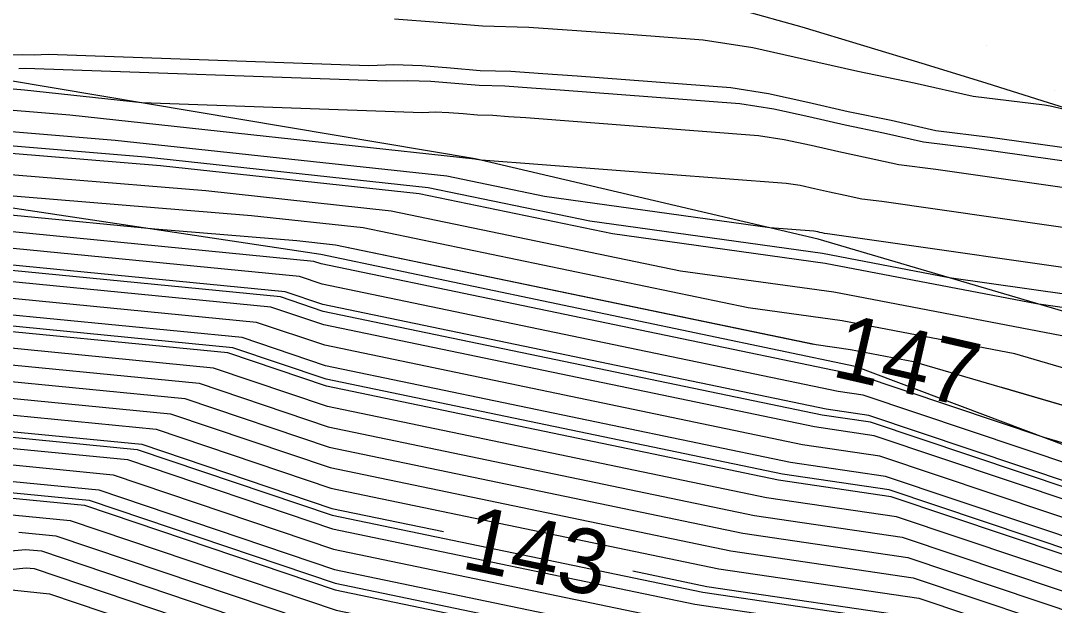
# Model space of a CAD drawing. Extents: x 2354170 to 2357230, y 866100 to 868290.
# Drawn here: x 2356119.68 to 2356151.75, y 866948.68 to 866966.81 of the extents above; entities that cross this region are included whole.
import ezdxf

# ---------------------------------------------------------------- set-up
doc = ezdxf.new("R2010")
doc.units = 0
for name, color, linetype in [('Default', 7, 'Continuous'), ('DTM Contours Major', 7, 'Continuous'), ('DTM Contours Minor', 7, 'Continuous'), ('DTM Contours Minor Text', 7, 'Continuous'), ('Exist DTM QL2 LIDAR Elevation Point', 7, 'Continuous'), ('Exist DTM Scan Elevation Point', 7, 'Continuous'), ('Exist Roads EOP', 7, 'Continuous'), ('PH Exist DTM Breakline', 7, 'Continuous')]:
    doc.layers.add(name, color=color, linetype=linetype)

msp = doc.modelspace()

# ---------------------------------------------------------------- linework, layer by layer
at = {"layer": 'Default'}
for points in [[(2356152.647, 866963.923), (2356151.621, 866964.159), (2356151.443, 866964.184), (2356149.228, 866964.455), (2356147.396, 866964.869), (2356145.649, 866965.23), (2356143.999, 866965.604), (2356142.399, 866965.96), (2356140.85, 866966.198), (2356138.547, 866966.374), (2356136.936, 866966.487), (2356135.443, 866966.595), (2356134.008, 866966.632), (2356132.634, 866966.751), (2356131.281, 866966.857)], [(2356152.278, 866962.829), (2356149.759, 866963.189), (2356148.076, 866963.395), (2356146.683, 866963.709), (2356145.356, 866963.983), (2356144.101, 866964.268), (2356142.885, 866964.538), (2356141.708, 866964.72), (2356136.948, 866965.083), (2356135.878, 866965.158), (2356134.886, 866965.23), (2356133.932, 866965.254), (2356133.019, 866965.334), (2356132.121, 866965.404), (2356131.261, 866965.435), (2356130.485, 866965.411), (2356120.534, 866965.76), (2356120.103, 866965.738), (2356119.741, 866965.745), (2356119.391, 866965.737)], [(2356152.935, 866961.499), (2356148.075, 866962.193), (2356146.923, 866962.334), (2356145.971, 866962.549), (2356145.062, 866962.737), (2356144.203, 866962.932), (2356143.371, 866963.117), (2356142.566, 866963.241), (2356135.349, 866963.792), (2356134.819, 866963.829), (2356134.328, 866963.865), (2356133.856, 866963.877), (2356133.405, 866963.916), (2356132.96, 866963.951), (2356132.534, 866963.967), (2356132.15, 866963.954), (2356123.434, 866964.26), (2356119.797, 866964.654), (2356118.975, 866964.722)], [(2356153.593, 866960.169), (2356146.391, 866961.197), (2356145.771, 866961.273), (2356145.258, 866961.389), (2356144.768, 866961.49), (2356144.306, 866961.595), (2356143.858, 866961.695), (2356143.424, 866961.762), (2356133.962, 866962.485), (2356133.824, 866962.504), (2356133.765, 866962.516), (2356121.205, 866963.875), (2356118.314, 866964.113)], [(2356154.25, 866958.839), (2356144.707, 866960.202), (2356144.618, 866960.213), (2356144.545, 866960.229), (2356144.475, 866960.244), (2356144.408, 866960.259), (2356144.344, 866960.273), (2356144.282, 866960.283), (2356142.924, 866960.387), (2356135.931, 866961.354), (2356132.901, 866961.983), (2356122.613, 866963.096), (2356117.654, 866963.505)], [(2356116.994, 866962.897), (2356124.021, 866962.317), (2356132.038, 866961.45), (2356138.038, 866960.204), (2356144.642, 866959.291), (2356151.191, 866958.04), (2356154.908, 866957.509)], [(2356116.333, 866962.289), (2356125.429, 866961.538), (2356131.174, 866960.916), (2356140.145, 866959.054), (2356144.902, 866958.396), (2356153.658, 866956.724)], [(2356215.964, 866933.119), (2356211.673, 866934.469), (2356208.239, 866935.533), (2356205.344, 866936.53), (2356185.752, 866942.626), (2356184.998, 866942.863), (2356184.463, 866943.044), (2356184.042, 866943.187), (2356181.419, 866943.974), (2356175.198, 866946.666), (2356172.676, 866947.628), (2356158.212, 866954.23), (2356150.519, 866956.478), (2356145.162, 866957.502), (2356142.251, 866957.904), (2356130.31, 866960.383), (2356126.837, 866960.759), (2356115.673, 866961.68), (2356115.379, 866961.693), (2356112.688, 866961.209), (2356106.569, 866960.234), (2356096.923, 866958.659), (2356096.278, 866958.506)], [(2356198.658, 866937.025), (2356189.49, 866939.877), (2356184.383, 866942.086), (2356183.847, 866942.32), (2356175.396, 866945.979), (2356169.681, 866948.157), (2356160.194, 866952.488), (2356147.381, 866956.233), (2356145.422, 866956.607), (2356144.358, 866956.754), (2356129.446, 866959.85), (2356128.245, 866959.98), (2356123.84, 866960.343), (2356115.746, 866961.133), (2356115.335, 866961.096), (2356106.738, 866959.726), (2356102.82, 866959.086)], [(2356145.415, 866955.859), (2356129.003, 866959.27), (2356128.78, 866959.345), (2356115.95, 866960.598), (2356115.056, 866960.516), (2356106.908, 866959.218), (2356098.222, 866957.799), (2356096.273, 866957.336), (2356088.406, 866954.425), (2356086.022, 866953.313), (2356076.661, 866949.949), (2356069.783, 866946.683), (2356065.737, 866945.109), (2356064.317, 866944.388), (2356063.267, 866943.782), (2356055.456, 866938.426), (2356052.129, 866936.638), (2356052.125, 866936.636), (2356052.113, 866936.629), (2356049.482, 866935.08), (2356048.871, 866934.656), (2356043.378, 866930.761), (2356030.311, 866920.852)], [(2356163.94, 866949.117), (2356163.918, 866949.131), (2356145.818, 866955.196), (2356145.044, 866955.31), (2356129.03, 866958.638), (2356128.335, 866958.873), (2356116.155, 866960.062), (2356114.776, 866959.936), (2356107.078, 866958.71), (2356098.871, 866957.369), (2356096.27, 866956.75), (2356088.61, 866953.917), (2356085.674, 866952.547), (2356076.852, 866949.377), (2356070.37, 866946.299), (2356066.557, 866944.815), (2356064.55, 866943.797), (2356063.067, 866942.94), (2356055.733, 866937.912), (2356052.603, 866936.229), (2356050.124, 866934.77), (2356048.925, 866933.938), (2356043.702, 866930.234), (2356031.275, 866920.811)], [(2356163.601, 866948.583), (2356163.341, 866948.754), (2356145.99, 866954.567), (2356144.674, 866954.761), (2356129.057, 866958.007), (2356127.89, 866958.4), (2356116.359, 866959.526), (2356114.496, 866959.356), (2356107.248, 866958.201), (2356099.52, 866956.939), (2356096.267, 866956.165), (2356088.815, 866953.408), (2356085.326, 866951.782), (2356077.044, 866948.805), (2356070.957, 866945.915), (2356067.627, 866944.619)], [(2356163.261, 866948.049), (2356162.764, 866948.376), (2356146.163, 866953.938), (2356144.303, 866954.212), (2356129.085, 866957.375), (2356127.445, 866957.928), (2356116.563, 866958.99), (2356114.216, 866958.777), (2356107.418, 866957.693), (2356100.169, 866956.51), (2356096.264, 866955.58), (2356089.019, 866952.9), (2356084.979, 866951.016), (2356077.235, 866948.233), (2356071.544, 866945.531), (2356068.197, 866944.228), (2356065.016, 866942.614), (2356062.665, 866941.256), (2356056.287, 866936.883), (2356053.564, 866935.419), (2356051.408, 866934.15), (2356049.034, 866932.502), (2356044.349, 866929.18), (2356033.204, 866920.728)], [(2356162.922, 866947.515), (2356162.187, 866947.998), (2356146.335, 866953.309), (2356143.932, 866953.663), (2356129.112, 866956.743), (2356126.999, 866957.455), (2356116.767, 866958.454)], [(2356162.582, 866946.981), (2356161.61, 866947.62), (2356146.508, 866952.68), (2356143.562, 866953.114), (2356129.14, 866956.111), (2356126.554, 866956.983), (2356116.971, 866957.919)], [(2356162.243, 866946.447), (2356161.032, 866947.242), (2356146.681, 866952.051), (2356143.191, 866952.565), (2356129.167, 866955.479), (2356126.109, 866956.511), (2356117.175, 866957.383), (2356113.376, 866957.037), (2356107.927, 866956.169), (2356102.117, 866955.22), (2356096.256, 866953.825), (2356089.632, 866951.375), (2356083.936, 866948.718), (2356077.809, 866946.516), (2356073.306, 866944.378), (2356070.658, 866943.347), (2356066.705, 866941.343)], [(2356161.904, 866945.913), (2356160.455, 866946.865), (2356146.853, 866951.422), (2356142.821, 866952.016), (2356129.195, 866954.848), (2356125.664, 866956.038), (2356117.379, 866956.847)], [(2356117.584, 866956.311), (2356125.219, 866955.566), (2356129.222, 866954.216), (2356142.45, 866951.467), (2356147.026, 866950.793), (2356159.878, 866946.487), (2356161.564, 866945.379), (2356169.302, 866942.791), (2356177.175, 866939.789), (2356182.35, 866937.549), (2356189.932, 866934.235), (2356207.688, 866926.556), (2356213.075, 866924.225), (2356220.643, 866920.967)], [(2356085.459, 866947.617), (2356090.246, 866949.849), (2356096.248, 866952.07), (2356104.065, 866953.93), (2356108.436, 866954.644), (2356112.536, 866955.297), (2356117.788, 866955.775), (2356124.774, 866955.093), (2356129.249, 866953.584), (2356142.079, 866950.917), (2356147.198, 866950.164), (2356159.301, 866946.109), (2356161.225, 866944.845), (2356170.053, 866941.892), (2356177.372, 866939.101), (2356181.227, 866937.433)], [(2356219.262, 866928.911), (2356213.061, 866930.911), (2356211.135, 866931.516), (2356209.595, 866931.994), (2356208.296, 866932.441), (2356197.562, 866935.781), (2356185, 866941.213), (2356183.681, 866941.79), (2356175.594, 866945.291), (2356166.686, 866948.687), (2356162.176, 866950.745), (2356151.434, 866953.885), (2356145.645, 866955.825), (2356145.415, 866955.859)], [(2356117.992, 866955.239), (2356124.329, 866954.621), (2356129.277, 866952.952), (2356141.709, 866950.368), (2356147.371, 866949.536), (2356158.724, 866945.731), (2356160.885, 866944.311), (2356170.804, 866940.993), (2356177.57, 866938.413), (2356182.017, 866936.488), (2356191.165, 866932.49), (2356206.743, 866925.753), (2356213.821, 866922.69)], [(2356118.196, 866954.704), (2356123.884, 866954.148), (2356129.304, 866952.32), (2356141.338, 866949.819), (2356147.544, 866948.907), (2356158.147, 866945.354), (2356160.546, 866943.777), (2356171.556, 866940.094), (2356177.768, 866937.726), (2356181.851, 866935.958), (2356191.781, 866931.618), (2356206.271, 866925.351), (2356214.194, 866921.923)], [(2356041.651, 866920.194), (2356041.882, 866920.356), (2356047.263, 866924.437), (2356049.525, 866926.041), (2356057.187, 866931.36), (2356057.89, 866931.774), (2356058.778, 866932.252), (2356060.858, 866933.678), (2356067.113, 866937.293), (2356075.579, 866941.586), (2356076.83, 866942.073), (2356078.957, 866943.083), (2356081.851, 866944.123), (2356090.859, 866948.324), (2356096.239, 866950.315), (2356106.012, 866952.64), (2356108.946, 866953.119), (2356111.697, 866953.558), (2356118.4, 866954.168), (2356123.439, 866953.676), (2356129.332, 866951.689), (2356132.794, 866950.969)], [(2356118.604, 866953.632), (2356122.993, 866953.204), (2356129.359, 866951.057), (2356140.597, 866948.721), (2356147.889, 866947.649), (2356156.993, 866944.598), (2356159.867, 866942.709), (2356173.058, 866938.296), (2356178.163, 866936.35), (2356181.518, 866934.898), (2356193.015, 866929.873), (2356205.326, 866924.549), (2356214.94, 866920.389)], [(2356118.809, 866953.096), (2356122.548, 866952.731), (2356129.386, 866950.425), (2356140.226, 866948.172), (2356148.061, 866947.02), (2356156.416, 866944.22), (2356159.528, 866942.175), (2356173.81, 866937.397), (2356178.361, 866935.662), (2356181.352, 866934.367), (2356193.631, 866929.001), (2356204.854, 866924.147), (2356215.313, 866919.621)], [(2356119.013, 866952.56), (2356122.103, 866952.259), (2356129.414, 866949.793), (2356139.856, 866947.623), (2356148.234, 866946.391), (2356155.839, 866943.842), (2356159.188, 866941.641), (2356174.561, 866936.499), (2356178.558, 866934.975), (2356181.186, 866933.837), (2356194.248, 866928.128), (2356204.381, 866923.746), (2356215.686, 866918.854)], [(2356060.942, 866930.822), (2356068.045, 866934.928), (2356078.859, 866940.412), (2356079.179, 866940.537), (2356079.722, 866940.795), (2356080.461, 866941.06), (2356091.677, 866946.291), (2356096.228, 866947.974), (2356108.609, 866950.921), (2356109.625, 866951.086), (2356110.577, 866951.238), (2356119.217, 866952.025), (2356121.658, 866951.786), (2356129.441, 866949.162), (2356139.485, 866947.074), (2356148.406, 866945.762), (2356155.262, 866943.465), (2356155.383, 866943.385)], [(2356119.421, 866951.489), (2356121.213, 866951.314), (2356129.469, 866948.53), (2356139.114, 866946.525), (2356148.579, 866945.133), (2356154.685, 866943.087), (2356158.51, 866940.573), (2356176.064, 866934.701), (2356178.954, 866933.599), (2356180.853, 866932.777), (2356195.481, 866926.384), (2356203.437, 866922.943), (2356216.432, 866917.32)], [(2356119.625, 866950.953), (2356120.768, 866950.841), (2356129.496, 866947.898), (2356138.744, 866945.976), (2356148.752, 866944.504), (2356154.108, 866942.709), (2356158.17, 866940.039), (2356176.815, 866933.802), (2356179.151, 866932.911), (2356180.687, 866932.247), (2356196.097, 866925.511), (2356202.964, 866922.541), (2356216.805, 866916.552)], [(2356052.168, 866922.585), (2356053.448, 866923.474), (2356059.984, 866927.931), (2356063.304, 866930.01), (2356068.745, 866933.154), (2356077.639, 866937.665), (2356080.283, 866939.181), (2356081.264, 866939.624), (2356092.29, 866944.765), (2356096.219, 866946.219), (2356109.37, 866949.349), (2356109.956, 866949.459), (2356115.356, 866950.01), (2356119.829, 866950.417), (2356120.323, 866950.369), (2356129.523, 866947.266), (2356138.373, 866945.427), (2356144.902, 866944.467)], [(2356109.923, 866948.835), (2356119.852, 866949.847), (2356120.098, 866949.822), (2356129.551, 866946.634), (2356138.002, 866944.878), (2356149.097, 866943.246), (2356152.954, 866941.954), (2356157.491, 866938.971), (2356178.318, 866932.004), (2356179.547, 866931.536), (2356180.354, 866931.186), (2356197.33, 866923.766), (2356202.02, 866921.738), (2356217.551, 866915.018)], [(2356138.668, 866949.748), (2356140.967, 866949.27), (2356147.716, 866948.278), (2356157.57, 866944.976), (2356160.207, 866943.243), (2356172.307, 866939.195), (2356177.965, 866937.038), (2356181.685, 866935.428), (2356192.398, 866930.745), (2356205.799, 866924.95), (2356214.567, 866921.156), (2356220.501, 866918.602), (2356231.623, 866913.815)], [(2356119.299, 866949.17), (2356120.571, 866949.04), (2356129.578, 866946.003), (2356137.632, 866944.329), (2356149.269, 866942.617), (2356152.377, 866941.576), (2356157.152, 866938.437), (2356179.069, 866931.106), (2356179.744, 866930.848), (2356180.188, 866930.656), (2356197.947, 866922.894), (2356201.547, 866921.337), (2356217.924, 866914.251)]]:
    msp.add_lwpolyline(points, dxfattribs=at)
at = {"layer": 'DTM Contours Major'}
msp.add_lwpolyline([(2356162.356, 866946.625), (2356161.225, 866947.368), (2356146.623, 866952.261), (2356143.315, 866952.748), (2356129.158, 866955.69), (2356126.258, 866956.668), (2356117.107, 866957.561), (2356113.469, 866957.23), (2356107.87, 866956.338), (2356101.901, 866955.363), (2356096.257, 866954.02), (2356089.564, 866951.544), (2356084.052, 866948.974), (2356077.745, 866946.707), (2356073.11, 866944.506), (2356070.384, 866943.445), (2356066.781, 866941.618)], dxfattribs=at)
at = {"layer": 'DTM Contours Minor'}
for points in [[(2356152.497, 866962.385), (2356149.198, 866962.857), (2356147.692, 866963.041), (2356146.446, 866963.322), (2356145.258, 866963.568), (2356144.135, 866963.822), (2356143.047, 866964.064), (2356141.994, 866964.227), (2356136.415, 866964.653), (2356135.525, 866964.715), (2356134.7, 866964.775), (2356133.907, 866964.795), (2356133.148, 866964.861), (2356132.4, 866964.919), (2356131.685, 866964.946), (2356131.04, 866964.926), (2356119.817, 866965.319), (2356119.624, 866965.309)], [(2356154.688, 866957.952), (2356148.482, 866958.839), (2356144.555, 866959.589), (2356137.336, 866960.587), (2356132.325, 866961.627), (2356123.552, 866962.576), (2356117.214, 866963.1)], [(2356144.281, 866956.77), (2356129.446, 866959.85), (2356128.245, 866959.98), (2356123.84, 866960.343), (2356115.746, 866961.133), (2356115.335, 866961.096), (2356106.738, 866959.726), (2356097.572, 866958.229), (2356096.276, 866957.921)], [(2356163.487, 866948.405), (2356163.148, 866948.628), (2356146.048, 866954.358), (2356144.55, 866954.578), (2356129.067, 866957.796), (2356127.741, 866958.243), (2356116.427, 866959.347), (2356114.402, 866959.163), (2356107.304, 866958.032), (2356099.736, 866956.796), (2356096.266, 866955.97), (2356088.883, 866953.239), (2356085.211, 866951.526), (2356077.107, 866948.614), (2356071.153, 866945.787), (2356067.65, 866944.424), (2356064.86, 866943.009), (2356062.799, 866941.817), (2356056.102, 866937.226), (2356053.244, 866935.689), (2356050.98, 866934.357), (2356048.998, 866932.98), (2356044.134, 866929.532), (2356032.561, 866920.756)], [(2356117.788, 866955.775), (2356124.774, 866955.093), (2356129.249, 866953.584), (2356142.079, 866950.917), (2356147.198, 866950.164), (2356159.301, 866946.109), (2356161.225, 866944.845), (2356170.053, 866941.892), (2356177.372, 866939.101), (2356182.184, 866937.018), (2356190.548, 866933.362), (2356207.216, 866926.154), (2356213.448, 866923.458), (2356220.608, 866920.376)], [(2356214.512, 866932.015), (2356211.404, 866932.993), (2356208.917, 866933.763), (2356206.82, 866934.486), (2356189.49, 866939.877), (2356184.383, 866942.086), (2356183.847, 866942.32), (2356175.396, 866945.979), (2356169.681, 866948.157), (2356160.194, 866952.488), (2356150.119, 866955.433)], [(2356066.194, 866936.52), (2356067.191, 866937.096), (2356075.852, 866941.489), (2356077.025, 866941.945), (2356079.02, 866942.893), (2356081.735, 866943.868), (2356090.927, 866948.155), (2356096.238, 866950.12), (2356106.229, 866952.497), (2356109.002, 866952.95), (2356111.603, 866953.364), (2356118.468, 866953.989), (2356123.29, 866953.518), (2356129.341, 866951.478), (2356140.844, 866949.087), (2356147.774, 866948.068), (2356157.378, 866944.85), (2356160.093, 866943.065), (2356172.558, 866938.896), (2356178.031, 866936.809), (2356181.629, 866935.251), (2356192.604, 866930.455), (2356205.641, 866924.816), (2356214.691, 866920.9)], [(2356119.149, 866952.203), (2356121.806, 866951.944), (2356129.432, 866949.372), (2356139.609, 866947.257), (2356148.349, 866945.971), (2356155.454, 866943.591), (2356158.962, 866941.285), (2356175.062, 866935.899), (2356178.69, 866934.516), (2356181.075, 866933.484), (2356194.659, 866927.547), (2356204.067, 866923.478), (2356208.463, 866921.575)], [(2356020.751, 866901.623), (2356037.739, 866912.427), (2356048.633, 866920.067), (2356049.53, 866920.748), (2356049.907, 866921.015), (2356053.448, 866923.474), (2356059.984, 866927.931), (2356063.304, 866930.01), (2356068.745, 866933.154), (2356077.639, 866937.665), (2356080.283, 866939.181), (2356081.264, 866939.624), (2356092.29, 866944.765), (2356096.219, 866946.219), (2356109.37, 866949.349), (2356109.956, 866949.459), (2356115.356, 866950.01), (2356119.829, 866950.417), (2356120.323, 866950.369), (2356129.523, 866947.266), (2356133.085, 866946.526)]]:
    msp.add_lwpolyline(points, dxfattribs=at)
at = {"layer": 'Exist DTM QL2 LIDAR Elevation Point'}
msp.add_line((2356119.984, 866950.01), (2356119.984, 866950.01), dxfattribs=at)
at = {"layer": 'Exist DTM Scan Elevation Point'}
for p, q in [((2356149.656, 866966.034), (2356149.656, 866966.034)), ((2356151.741, 866964.655), (2356151.741, 866964.655))]:
    msp.add_line(p, q, dxfattribs=at)
at = {"layer": 'Exist Roads EOP'}
msp.add_lwpolyline([(2356179.293, 866953.005), (2356177.505, 866953.899), (2356175.716, 866954.795), (2356173.928, 866955.691), (2356172.14, 866956.586), (2356170.35, 866957.478), (2356168.554, 866958.358), (2356166.743, 866959.207), (2356164.899, 866959.981), (2356163.018, 866960.661), (2356161.117, 866961.28), (2356159.208, 866961.877), (2356157.298, 866962.47), (2356155.389, 866963.066), (2356153.48, 866963.663), (2356151.571, 866964.26), (2356149.661, 866964.854), (2356147.751, 866965.445), (2356145.838, 866966.031), (2356143.922, 866966.604), (2356141.995, 866967.14)], dxfattribs=at)
at = {"layer": 'PH Exist DTM Breakline'}
for points in [[(2356384.294, 866842.9), (2356351.849, 866858.112), (2356314.144, 866877.054), (2356277.592, 866895.099), (2356247.669, 866910.694), (2356210.698, 866929.114), (2356175.042, 866947.21), (2356155.235, 866956.847), (2356144.425, 866960.035), (2356133.782, 866962.527), (2356119.237, 866964.963), (2356107.195, 866966.126), (2356101.65, 866965.014), (2356095.299, 866962.733), (2356078.168, 866956.449), (2356062.931, 866949.341), (2356053.395, 866942.688), (2356039.952, 866933.48), (2356021.008, 866919.065)], [(2355986.928, 866889.463), (2356000.056, 866898.819), (2356014.177, 866909.205), (2356029.902, 866920.869), (2356042.841, 866931.636), (2356048.814, 866935.403), (2356052.124, 866936.633), (2356054.813, 866939.622), (2356063.753, 866945.818), (2356067.218, 866948.36), (2356075.771, 866952.611), (2356087.523, 866956.621), (2356096.281, 866959.084), (2356106.514, 866960.399), (2356115.573, 866961.588), (2356128.99, 866959.568), (2356145.572, 866956.092), (2356163.972, 866949.167)]]:
    msp.add_lwpolyline(points, dxfattribs=at)

# ---------------------------------------------------------------- texts
at = {"layer": 'Default'}
msp.add_text('143', height=2, rotation=348.259, dxfattribs=at).set_placement((2356133.299, 866949.843))
at = {"layer": 'DTM Contours Minor Text'}
msp.add_text('147', height=2, rotation=347.0939, dxfattribs=at).set_placement((2356144.795, 866955.794))

doc.saveas('drawing.dxf')
